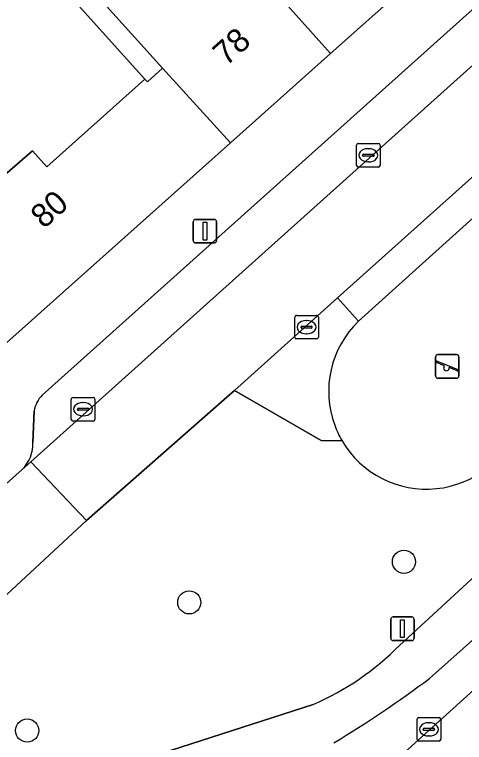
# Model space of a CAD drawing. Extents: x 162172 to 163187, y 382874 to 383685.
# Drawn here: x 162736.21 to 162755.23, y 383317.62 to 383348.42 of the extents above; entities that cross this region are included whole.
import ezdxf

# ---------------------------------------------------------------- set-up
doc = ezdxf.new("R2010")
doc.units = 0
for name, color, linetype in [('IMGEO_Berm_groen', 7, 'Continuous'), ('IMGEO_Boom', 7, 'Continuous'), ('IMGEO_Erf', 7, 'Continuous'), ('IMGEO_Groenvoorziening', 7, 'Continuous'), ('IMGEO_Haag', 7, 'Continuous'), ('IMGEO_Kolk', 7, 'Continuous'), ('IMGEO_Lichtmast', 7, 'Continuous'), ('IMGEO_Pand', 7, 'Continuous'), ('IMGEO_Pand_nummerreeks', 7, 'Continuous'), ('IMGEO_Parkeervlak_open', 7, 'Continuous'), ('IMGEO_Rijbaan_lokaal_open', 7, 'Continuous'), ('IMGEO_Speelvoorziening', 7, 'Continuous'), ('IMGEO_Terreindeel_zand', 7, 'Continuous'), ('IMGEO_Voetpad_halfverhard', 7, 'Continuous'), ('IMGEO_Voetpad_open', 7, 'Continuous')]:
    doc.layers.add(name, color=color, linetype=linetype)

msp = doc.modelspace()

# ---------------------------------------------------------------- linework, layer by layer
at = {"layer": 'IMGEO_Berm_groen'}
for points in [[(162744.611, 383310), (162750.185, 383314.921), (162765.945, 383329.187), (162788.183, 383349.104), (162785.604, 383352.953), (162793.329, 383359.988), (162800.361, 383366.393), (162802.051, 383364.873), (162802.602, 383364.378)], [(162752.484, 383321.73), (162768.734, 383336.704)], [(162770.061, 383334.875), (162753.755, 383320.332)], [(162750.055, 383330.389), (162749.166, 383330.396), (162745.503, 383332.515), (162745.187, 383332.231), (162739.256, 383327.009), (162732.717, 383320.95), (162732.322, 383320.554), (162737.398, 383315.368), (162738.075, 383315.761), (162748.84, 383319.225)]]:
    msp.add_lwpolyline(points, dxfattribs=at)
for centre, radius, start, end in [((162753.628, 383332.479), 4.139, 210.3244, 341.0695), ((162744.158, 383329.939), 11.692, 293.6054, 315.4063), ((162724.585, 383359.267), 48.65, 301.0938, 306.8403)]:
    msp.add_arc(centre, radius, start, end, dxfattribs=at)
at = {"layer": 'IMGEO_Boom'}
for centre in [(162752.673, 383325.266), (162743.595, 383323.547), (162736.743, 383318.124)]:
    msp.add_circle(centre, 0.489, dxfattribs=at)
at = {"layer": 'IMGEO_Erf'}
msp.add_lwpolyline([(162738.157, 383349.666), (162741.724, 383345.689), (162741.825, 383345.576), (162742.469, 383346.154), (162739.455, 383349.515)], dxfattribs=at)
at = {"layer": 'IMGEO_Groenvoorziening'}
msp.add_lwpolyline([(162760.577, 383344.304), (162759.725, 383345.284), (162749.865, 383336.431), (162750.744, 383335.448)], close=True, dxfattribs=at)
msp.add_lwpolyline([(162750.744, 383335.448), (162749.865, 383336.431), (162745.503, 383332.515), (162749.166, 383330.396), (162750.055, 383330.389)], dxfattribs=at)
for centre, radius, start, end in [((162753.632, 383332.478), 4.142, 134.1934, 200.2397), ((162753.695, 383332.51), 4.213, 200.3537, 210.2335)]:
    msp.add_arc(centre, radius, start, end, dxfattribs=at)
at = {"layer": 'IMGEO_Haag'}
msp.add_lwpolyline([(162760.577, 383344.304), (162759.725, 383345.284), (162749.865, 383336.431), (162750.744, 383335.448)], close=True, dxfattribs=at)
at = {"layer": 'IMGEO_Kolk'}
for p, q in [((162750.666, 383342.042), (162750.666, 383342.894)), ((162750.741, 383342.968), (162751.593, 383342.968)), ((162751.667, 383342.894), (162751.667, 383342.042)), ((162750.925, 383342.462), (162750.925, 383342.474)), ((162750.968, 383342.511), (162751.366, 383342.511)), ((162751.154, 383342.748), (162751.179, 383342.748)), ((162751.409, 383342.474), (162751.409, 383342.462)), ((162751.363, 383342.425), (162750.965, 383342.425)), ((162751.177, 383342.188), (162751.152, 383342.188)), ((162751.593, 383341.968), (162750.741, 383341.968)), ((162748.128, 383335.695), (162748.98, 383335.695)), ((162748.053, 383334.769), (162748.053, 383335.621)), ((162748.541, 383335.475), (162748.566, 383335.475)), ((162749.054, 383335.621), (162749.054, 383334.769)), ((162748.312, 383335.189), (162748.312, 383335.201)), ((162748.75, 383335.152), (162748.352, 383335.152)), ((162748.355, 383335.238), (162748.753, 383335.238)), ((162748.796, 383335.201), (162748.796, 383335.189)), ((162748.564, 383334.915), (162748.539, 383334.915)), ((162748.98, 383334.695), (162748.128, 383334.695)), ((162738.608, 383331.294), (162738.608, 383332.146)), ((162738.683, 383332.22), (162739.535, 383332.22)), ((162739.096, 383332), (162739.121, 383332)), ((162739.609, 383332.146), (162739.609, 383331.294)), ((162738.867, 383331.714), (162738.867, 383331.726)), ((162739.305, 383331.677), (162738.907, 383331.677)), ((162738.91, 383331.763), (162739.308, 383331.763)), ((162739.351, 383331.726), (162739.351, 383331.714)), ((162739.119, 383331.44), (162739.094, 383331.44)), ((162739.535, 383331.22), (162738.683, 383331.22)), ((162753.228, 383317.749), (162753.228, 383318.601)), ((162753.303, 383318.675), (162754.155, 383318.675)), ((162753.716, 383318.455), (162753.741, 383318.455)), ((162754.229, 383318.601), (162754.229, 383317.749)), ((162753.487, 383318.169), (162753.487, 383318.181)), ((162753.925, 383318.132), (162753.527, 383318.132)), ((162753.53, 383318.218), (162753.928, 383318.218)), ((162753.971, 383318.181), (162753.971, 383318.169)), ((162753.739, 383317.895), (162753.714, 383317.895)), ((162754.155, 383317.675), (162753.303, 383317.675))]:
    msp.add_line(p, q, dxfattribs=at)
for points in [[(162750.666, 383342.042), (162750.666, 383342.894)], [(162750.741, 383342.968), (162751.593, 383342.968)], [(162751.667, 383342.894), (162751.667, 383342.042)], [(162751.593, 383341.968), (162750.741, 383341.968)], [(162748.128, 383335.695), (162748.98, 383335.695)], [(162748.053, 383334.769), (162748.053, 383335.621)], [(162749.054, 383335.621), (162749.054, 383334.769)], [(162748.98, 383334.695), (162748.128, 383334.695)], [(162738.608, 383331.294), (162738.608, 383332.146)], [(162738.683, 383332.22), (162739.535, 383332.22)], [(162739.609, 383332.146), (162739.609, 383331.294)], [(162739.535, 383331.22), (162738.683, 383331.22)], [(162753.228, 383317.749), (162753.228, 383318.601)], [(162753.303, 383318.675), (162754.155, 383318.675)], [(162754.229, 383318.601), (162754.229, 383317.749)], [(162754.155, 383317.675), (162753.303, 383317.675)]]:
    msp.add_lwpolyline(points, dxfattribs=at)
for centre, radius, start, end in [((162750.743, 383342.892), 0.0765, 91.552, 178.448), ((162750.743, 383342.892), 0.0765, 91.552, 178.448), ((162751.591, 383342.892), 0.0765, 1.552, 88.448), ((162751.591, 383342.892), 0.0765, 1.552, 88.448), ((162750.965, 383342.471), 0.0403, 85.8775, 175.7526), ((162750.962, 383342.461), 0.0366, 178.938, 274.7102), ((162751.366, 383342.468), 0.043, 264.8664, 352.4533), ((162751.37, 383342.473), 0.0386, 1.7309, 96.639), ((162750.743, 383342.044), 0.0765, 181.552, 268.448), ((162750.743, 383342.044), 0.0765, 181.552, 268.448), ((162751.591, 383342.044), 0.0765, 271.552, 358.448), ((162751.591, 383342.044), 0.0765, 271.552, 358.448), ((162748.13, 383335.619), 0.0765, 91.552, 178.448), ((162748.13, 383335.619), 0.0765, 91.552, 178.448), ((162748.978, 383335.619), 0.0765, 1.552, 88.448), ((162748.978, 383335.619), 0.0765, 1.552, 88.448), ((162748.352, 383335.198), 0.0403, 85.8775, 175.7526), ((162748.349, 383335.188), 0.0366, 178.938, 274.7102), ((162748.753, 383335.195), 0.043, 264.8664, 352.4533), ((162748.757, 383335.2), 0.0386, 1.7309, 96.639), ((162748.13, 383334.771), 0.0765, 181.552, 268.448), ((162748.13, 383334.771), 0.0765, 181.552, 268.448), ((162748.978, 383334.771), 0.0765, 271.552, 358.448), ((162748.978, 383334.771), 0.0765, 271.552, 358.448), ((162738.685, 383332.144), 0.0765, 91.552, 178.448), ((162738.685, 383332.144), 0.0765, 91.552, 178.448), ((162739.533, 383332.144), 0.0765, 1.552, 88.448), ((162739.533, 383332.144), 0.0765, 1.552, 88.448), ((162738.907, 383331.723), 0.0403, 85.8775, 175.7526), ((162738.904, 383331.713), 0.0366, 178.938, 274.7102), ((162739.308, 383331.72), 0.043, 264.8664, 352.4533), ((162739.312, 383331.725), 0.0386, 1.7309, 96.639), ((162738.685, 383331.296), 0.0765, 181.552, 268.448), ((162738.685, 383331.296), 0.0765, 181.552, 268.448), ((162739.533, 383331.296), 0.0765, 271.552, 358.448), ((162739.533, 383331.296), 0.0765, 271.552, 358.448), ((162753.305, 383318.599), 0.0765, 91.552, 178.448), ((162753.305, 383318.599), 0.0765, 91.552, 178.448), ((162754.153, 383318.599), 0.0765, 1.552, 88.448), ((162754.153, 383318.599), 0.0765, 1.552, 88.448), ((162753.527, 383318.178), 0.0403, 85.8775, 175.7526), ((162753.524, 383318.168), 0.0366, 178.938, 274.7102), ((162753.928, 383318.175), 0.043, 264.8664, 352.4533), ((162753.932, 383318.18), 0.0386, 1.7309, 96.639), ((162753.305, 383317.751), 0.0765, 181.552, 268.448), ((162753.305, 383317.751), 0.0765, 181.552, 268.448), ((162754.153, 383317.751), 0.0765, 271.552, 358.448), ((162754.153, 383317.751), 0.0765, 271.552, 358.448)]:
    msp.add_arc(centre, radius, start, end, dxfattribs=at)
for centre, major_axis, ratio, start_param, end_param in [((162751.153, 383342.468), (-0.387, 0.002), 0.722429, 4.712389, 7.853982), ((162751.178, 383342.468), (-0.39, 0.002), 0.717154, 1.570796, 4.712389), ((162748.54, 383335.195), (-0.387, 0.002), 0.722429, 4.712389, 7.853982), ((162748.565, 383335.195), (-0.39, 0.002), 0.717154, 1.570796, 4.712389), ((162739.095, 383331.72), (-0.387, 0.002), 0.722429, 4.712389, 7.853982), ((162739.12, 383331.72), (-0.39, 0.002), 0.717154, 1.570796, 4.712389), ((162753.715, 383318.175), (-0.387, 0.002), 0.722429, 4.712389, 7.853982), ((162753.74, 383318.175), (-0.39, 0.002), 0.717154, 1.570796, 4.712389)]:
    msp.add_ellipse(centre, major_axis=major_axis, ratio=ratio, start_param=start_param, end_param=end_param, dxfattribs=at)
at = {"layer": 'IMGEO_Lichtmast'}
for p, q in [((162743.864, 383339.757), (162744.654, 383339.757)), ((162744.654, 383339.757), (162743.864, 383339.757)), ((162743.764, 383338.857), (162743.764, 383339.657)), ((162743.764, 383339.657), (162743.764, 383338.857)), ((162744.754, 383339.657), (162744.754, 383338.857)), ((162744.754, 383338.857), (162744.754, 383339.657)), ((162744.654, 383338.757), (162743.864, 383338.757)), ((162743.864, 383338.757), (162744.654, 383338.757)), ((162752.113, 383322.03), (162752.113, 383322.83)), ((162752.113, 383322.83), (162752.113, 383322.03)), ((162752.213, 383322.93), (162753.003, 383322.93)), ((162753.003, 383322.93), (162752.213, 383322.93)), ((162753.103, 383322.83), (162753.103, 383322.03)), ((162753.103, 383322.03), (162753.103, 383322.83)), ((162753.003, 383321.93), (162752.213, 383321.93)), ((162752.213, 383321.93), (162753.003, 383321.93))]:
    msp.add_line(p, q, dxfattribs=at)
for points in [[(162744.184, 383339.632), (162744.334, 383339.632), (162744.334, 383338.882), (162744.184, 383338.882), (162744.184, 383339.632)], [(162752.533, 383322.805), (162752.683, 383322.805), (162752.683, 383322.055), (162752.533, 383322.055), (162752.533, 383322.805)]]:
    msp.add_lwpolyline(points, dxfattribs=at)
for centre, start, end in [((162743.864, 383339.657), 90, 180), ((162743.864, 383339.657), 90, 180), ((162744.654, 383339.657), 0, 90), ((162744.654, 383339.657), 360, 90), ((162743.864, 383338.857), 180, 270), ((162743.864, 383338.857), 180, 270), ((162744.654, 383338.857), 270, 0), ((162744.654, 383338.857), 270, 0), ((162752.213, 383322.83), 90, 180), ((162752.213, 383322.83), 90, 180), ((162753.003, 383322.83), 0, 90), ((162753.003, 383322.83), 360, 90), ((162752.213, 383322.03), 180, 270), ((162752.213, 383322.03), 180, 270), ((162753.003, 383322.03), 270, 0), ((162753.003, 383322.03), 270, 0)]:
    msp.add_arc(centre, 0.1, start, end, dxfattribs=at)
at = {"layer": 'IMGEO_Pand'}
for points in [[(162753.579, 383350.362), (162747.791, 383356.993), (162745.311, 383354.769), (162743.3, 383357.011), (162741.699, 383355.575), (162749.564, 383346.774)], [(162742.469, 383346.154), (162745.333, 383342.993), (162749.564, 383346.774), (162741.699, 383355.575), (162740.051, 383354.097), (162742.062, 383351.854), (162739.455, 383349.515)], [(162730.584, 383337.129), (162736.971, 383342.661), (162737.577, 383341.983), (162741.724, 383345.689), (162738.157, 383349.666), (162736.323, 383348.782), (162734, 383349.079), (162729.628, 383349.61), (162728.36, 383339.697)], [(162742.469, 383346.154), (162741.825, 383345.576), (162741.724, 383345.689), (162737.577, 383341.983), (162736.971, 383342.661), (162730.584, 383337.129), (162734.156, 383333.004), (162745.333, 383342.993)]]:
    msp.add_lwpolyline(points, close=True, dxfattribs=at)
at = {"layer": 'IMGEO_Parkeervlak_open'}
for points in [[(162736.538, 383329.17), (162736.903, 383329.498), (162763.169, 383353.106), (162788.501, 383375.734), (162792.101, 383379), (162829.073, 383412.003)], [(162825.342, 383411.243), (162737.383, 383332.314)], [(162737.039, 383331.65), (162736.987, 383330.32)]]:
    msp.add_lwpolyline(points, dxfattribs=at)
for centre, radius, start, end in [((162738.182, 383331.479), 1.155, 133.7304, 171.4947), ((162735.389, 383330.281), 1.599, 315.9631, 1.3821)]:
    msp.add_arc(centre, radius, start, end, dxfattribs=at)
at = {"layer": 'IMGEO_Rijbaan_lokaal_open'}
for points in [[(162765.744, 383350.688), (162767.014, 383351.829), (162784.406, 383367.598), (162789.192, 383371.636), (162790.812, 383373.137), (162788.501, 383375.734), (162763.169, 383353.106), (162736.903, 383329.498), (162739.256, 383327.009), (162745.187, 383332.231), (162745.503, 383332.515), (162749.865, 383336.431), (162759.725, 383345.284), (162762.702, 383347.957)], [(162752.534, 383312.314), (162808.297, 383362.372), (162805.798, 383364.945), (162788.183, 383349.104), (162765.945, 383329.187), (162750.185, 383314.921)]]:
    msp.add_lwpolyline(points, close=True, dxfattribs=at)
msp.add_lwpolyline([(162732.322, 383320.554), (162732.717, 383320.95), (162739.256, 383327.009), (162736.903, 383329.498), (162736.538, 383329.17), (162728.055, 383321.601)], dxfattribs=at)
at = {"layer": 'IMGEO_Speelvoorziening'}
for p, q in [((162754.008, 383333.132), (162754.008, 383333.932)), ((162754.008, 383333.932), (162754.008, 383333.132)), ((162754.108, 383334.032), (162754.898, 383334.032)), ((162754.898, 383334.032), (162754.108, 383334.032)), ((162754.998, 383333.932), (162754.998, 383333.132)), ((162754.998, 383333.132), (162754.998, 383333.932)), ((162754.391, 383333.56), (162754.052, 383333.697)), ((162754.077, 383333.757), (162754.953, 383333.404)), ((162754.929, 383333.344), (162754.589, 383333.481)), ((162754.898, 383333.032), (162754.108, 383333.032)), ((162754.108, 383333.032), (162754.898, 383333.032))]:
    msp.add_line(p, q, dxfattribs=at)
for centre, radius, start, end in [((162754.108, 383333.932), 0.1, 90, 180), ((162754.108, 383333.932), 0.1, 90, 180), ((162754.898, 383333.932), 0.1, 0, 90), ((162754.898, 383333.932), 0.1, 360, 90), ((162754.065, 383333.727), 0.0327, 68.078, 248.078), ((162754.47, 383333.47), 0.12, 130.9928, 5.1632), ((162754.941, 383333.374), 0.0327, 248.078, 68.078), ((162754.108, 383333.132), 0.1, 180, 270), ((162754.108, 383333.132), 0.1, 180, 270), ((162754.898, 383333.132), 0.1, 270, 0), ((162754.898, 383333.132), 0.1, 270, 0)]:
    msp.add_arc(centre, radius, start, end, dxfattribs=at)
at = {"layer": 'IMGEO_Terreindeel_zand'}
msp.add_lwpolyline([(162760.577, 383344.304), (162750.744, 383335.448)], dxfattribs=at)
for centre, radius, start, end in [((162753.632, 383332.478), 4.142, 134.1934, 200.2397), ((162753.695, 383332.51), 4.213, 200.3537, 210.2335), ((162753.628, 383332.479), 4.139, 210.3244, 341.0695)]:
    msp.add_arc(centre, radius, start, end, dxfattribs=at)
at = {"layer": 'IMGEO_Voetpad_halfverhard'}
for points in [[(162768.734, 383336.704), (162752.484, 383321.73)], [(162753.755, 383320.332), (162770.061, 383334.875)], [(162748.84, 383319.225), (162738.075, 383315.761), (162737.398, 383315.368), (162732.322, 383320.554)]]:
    msp.add_lwpolyline(points, dxfattribs=at)
for centre, radius, start, end in [((162744.158, 383329.939), 11.692, 293.6054, 315.4063), ((162724.585, 383359.267), 48.65, 301.0938, 306.8403)]:
    msp.add_arc(centre, radius, start, end, dxfattribs=at)
at = {"layer": 'IMGEO_Voetpad_open'}
for points in [[(162737.383, 383332.314), (162825.342, 383411.243)], [(162780.949, 383374.962), (162776.709, 383371.153), (162772.388, 383367.272), (162770.749, 383365.709), (162766.648, 383362.022), (162762.546, 383358.334), (162761.891, 383357.79), (162757.595, 383353.951), (162753.579, 383350.362), (162749.564, 383346.774), (162745.333, 383342.993), (162734.156, 383333.004), (162732.572, 383331.719), (162721.36, 383321.691), (162722.279, 383320.421)], [(162736.987, 383330.32), (162737.039, 383331.65)], [(162728.055, 383321.601), (162736.538, 383329.17)]]:
    msp.add_lwpolyline(points, dxfattribs=at)
for centre, radius, start, end in [((162738.182, 383331.479), 1.155, 133.7304, 171.4947), ((162735.389, 383330.281), 1.599, 315.9631, 1.3821)]:
    msp.add_arc(centre, radius, start, end, dxfattribs=at)

# ---------------------------------------------------------------- texts
at = {"layer": 'IMGEO_Pand_nummerreeks'}
for s, rotation, p in [('78', 41.7853, (162745.155, 383346.214)), ('80', 41.7875, (162737.451, 383339.329))]:
    msp.add_text(s, height=1, rotation=rotation, dxfattribs=at).set_placement(p)

doc.saveas('drawing.dxf')
